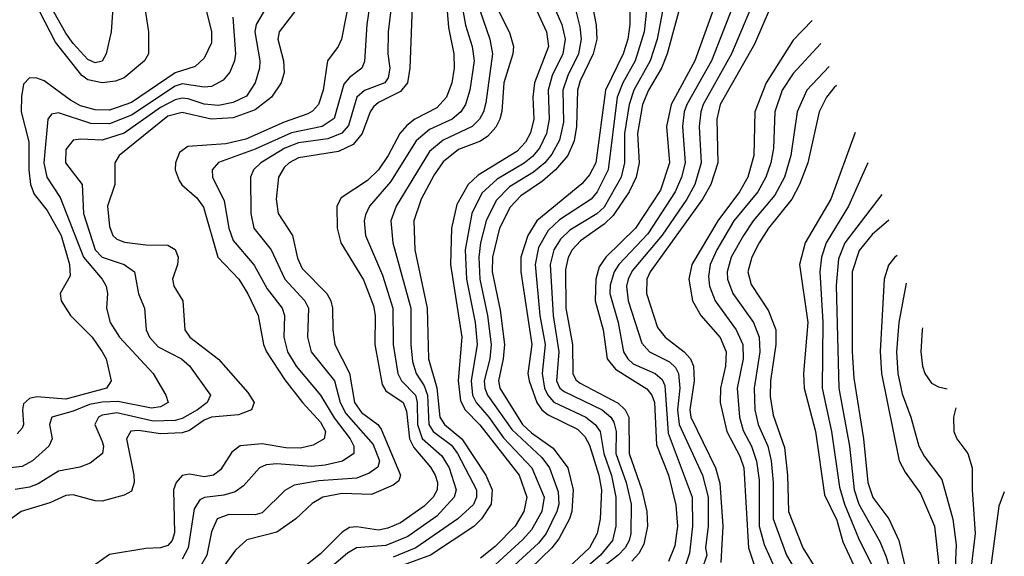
# Model space of a CAD drawing. Header units: inches. Extents: x 990535 to 1117859, y 769386 to 892122.
# Tile 984 of 1056: x 1070803 to 1073511, y 880767 to 882244. Entities that reach past the tile are written whole.
import ezdxf

# ---------------------------------------------------------------- set-up
doc = ezdxf.new("R2010")
doc.units = ezdxf.units.IN
doc.header["$MEASUREMENT"] = 0
doc.layers.add('B0878', color=7, linetype='Continuous')

msp = doc.modelspace()

# ---------------------------------------------------------------- linework, layer by layer
at = {"layer": 'B0878', "color": 5}
for points, elevation in [([(1071060.1, 882290), (1071054.5, 882210), (1071040.9, 882150), (1071030, 882129.9), (1071010, 882125.2), (1070990, 882134.2), (1070950, 882178.1), (1070930, 882206.2), (1070830, 882384.7)], 3760), ([(1071147.9, 882270), (1071157.5, 882210), (1071157.4, 882150), (1071146.2, 882130), (1071090, 882083.9), (1071066, 882074), (1071030, 882070.2), (1070990, 882078.3), (1070973.9, 882090), (1070901.6, 882181.6), (1070815.4, 882350)], 3780), ([(1071775.2, 882350), (1071757.8, 882230), (1071751.3, 882128.7), (1071744, 882110), (1071710, 882084.5), (1071694, 882066), (1071667.9, 881972.1), (1071635, 881950), (1071550, 881932.6), (1071450, 881887.3), (1071349.3, 881850.7), (1071331.8, 881830), (1071333, 881810), (1071365.4, 881745.4), (1071377.9, 881670), (1071390, 881636.3), (1071448.1, 881568.1), (1071483.3, 881503.3), (1071525.1, 881450), (1071531.1, 881430), (1071529.1, 881370), (1071539.5, 881330), (1071563.5, 881290), (1071630, 881210.1), (1071668.1, 881148.1), (1071711.4, 881090), (1071722.2, 881070), (1071721.4, 881050), (1071691, 881029), (1071642.5, 881017.5), (1071605.5, 881014.5), (1071510, 881021.4), (1071481.1, 881018.9), (1071462.3, 881010), (1071418.8, 880961.2), (1071395.4, 880944.6), (1071364.7, 880935.3), (1071311.4, 880928.6), (1071298.1, 880921.9), (1071282.5, 880897.5), (1071265.8, 880790), (1071250, 880759.3)], 3940), ([(1071832.6, 882347.4), (1071815.9, 882210), (1071814.9, 882150), (1071820.4, 882110), (1071816.4, 882083.6), (1071806.9, 882070), (1071751.4, 882048.6), (1071730.4, 882030), (1071707.2, 881952.8), (1071688.9, 881931.1), (1071650, 881915.6), (1071570, 881904.5), (1071532.2, 881890), (1071466, 881850), (1071445.6, 881830), (1071437.7, 881810), (1071438.9, 881710), (1071447.1, 881670), (1071494.6, 881610), (1071531.8, 881530), (1071587.4, 881470), (1071596.7, 881450), (1071594.2, 881370), (1071604.6, 881330), (1071668.4, 881250), (1071684.4, 881190), (1071699.6, 881159.6), (1071774.7, 881074.7), (1071792.3, 881030), (1071788, 881012), (1071763.9, 880996.1), (1071730, 880982.1), (1071625.8, 880974.2), (1071557.4, 880962.6), (1071531.6, 880948.4), (1071470, 880886.9), (1071450, 880881.3), (1071377.9, 880882.1), (1071346.2, 880870), (1071330, 880834.7), (1071317.9, 880770), (1071295, 880730)], 3960), ([(1072586.3, 882350), (1072555.6, 882190), (1072536.3, 882130), (1072491.5, 882050), (1072478.5, 882010), (1072465.9, 881930), (1072465.8, 881850), (1072456.5, 881810), (1072410, 881727.6), (1072390, 881709.7), (1072315.8, 881664.2), (1072290, 881639.9), (1072271.3, 881610), (1072261.6, 881570), (1072269.7, 881430), (1072285.9, 881330), (1072279.2, 881250), (1072288.6, 881230), (1072300.2, 881220.2), (1072405, 881170), (1072428.5, 881150), (1072436.4, 881136.4), (1072443, 881110), (1072441.8, 881050), (1072470.7, 880970), (1072484.6, 880910), (1072483.8, 880830), (1072478.9, 880810), (1072468, 880790), (1072448.8, 880770), (1072346.7, 880690)], 4260), ([(1072637.1, 882350), (1072583.4, 882150), (1072568, 882110), (1072531.9, 882050), (1072515.8, 882010), (1072501.9, 881930), (1072506.8, 881850), (1072498.6, 881810), (1072478.8, 881770), (1072435.3, 881704.7), (1072410, 881680.6), (1072344.9, 881635.1), (1072321.8, 881610), (1072310.9, 881589.1), (1072304.1, 881555.9), (1072305.1, 881450), (1072323, 881350), (1072323.6, 881270), (1072332.7, 881252.7), (1072343.8, 881243.8), (1072448.4, 881188.4), (1072467.6, 881170), (1072478, 881150), (1072478.9, 881050), (1072514.1, 880950), (1072527.8, 880890), (1072529.2, 880850), (1072519.5, 880800.5), (1072505.6, 880774.4), (1072486, 880754)], 4280), ([(1072747, 882373), (1072659.8, 882130), (1072594.5, 882010), (1072582, 881950), (1072589.4, 881850), (1072565.5, 881774.5), (1072496.6, 881670), (1072414.8, 881590), (1072396.8, 881563.2), (1072387, 881530), (1072385, 881470), (1072407.6, 881390), (1072418.6, 881310), (1072441.7, 881281.7), (1072527.5, 881227.5), (1072541.4, 881210), (1072548.7, 881190), (1072553.7, 881073.7), (1072586.9, 880990), (1072607.4, 880907.4), (1072611.5, 880850), (1072604.4, 880795.6), (1072587.5, 880752.5)], 4320), ([(1072796.2, 882363.8), (1072705.4, 882130), (1072637.3, 882010), (1072630.3, 881990), (1072625.5, 881950), (1072632.9, 881850), (1072622.9, 881810), (1072605.6, 881770), (1072530, 881654.1), (1072450.8, 881570), (1072437.4, 881550), (1072426.8, 881513.2), (1072426.1, 881490), (1072448.5, 881410), (1072463.4, 881330), (1072475, 881310), (1072490, 881296.9), (1072550, 881269.8), (1072570, 881253.5), (1072577.4, 881237.4), (1072586, 881106), (1072651.9, 880930), (1072653.1, 880850), (1072644.7, 880775.3), (1072634.7, 880745.3)], 4340), ([(1071510.6, 882329.4), (1071452.8, 882230), (1071449.2, 882210), (1071462.9, 882130), (1071461.9, 882110), (1071450, 882069.8), (1071426.6, 882033.4), (1071390, 882015.4), (1071350, 882007.7), (1071310, 882010.9), (1071266.1, 882026.1), (1071250, 882028.1), (1071230, 882023.4), (1071190, 882001.7), (1071090, 881931), (1071030, 881912.3), (1070970, 881915.1), (1070950, 881911.9), (1070930, 881886.3), (1070929.3, 881849.3), (1070975, 881790), (1070978.2, 881710), (1071010.4, 881610), (1071030, 881589.8), (1071089.8, 881569.8), (1071118.4, 881550), (1071129.5, 881489.5), (1071146.1, 881450), (1071150.6, 881390), (1071159.7, 881370), (1071183.8, 881343.8), (1071247.6, 881310), (1071270, 881291), (1071327.3, 881210), (1071318.6, 881190), (1071291.8, 881170), (1071250, 881146.4), (1071230, 881140.2), (1071170, 881138.8), (1071070, 881161.9), (1071030, 881155.1), (1071019.6, 881150), (1071009.6, 881130), (1071030, 881083.1), (1071033.4, 881070), (1071030.8, 881050), (1070997, 881023), (1070968, 881012), (1070910, 881001.3), (1070853.5, 880966.5), (1070830, 880957.2), (1070790, 880950.5)], 3860), ([(1071884.1, 882330), (1071876, 882110), (1071869, 882070), (1071850, 882045.7), (1071790, 882015.8), (1071775.9, 882004.1), (1071766.5, 881990), (1071745.1, 881930), (1071719.8, 881900.2), (1071679.4, 881880.6), (1071570, 881863.1), (1071544, 881850), (1071530, 881836.8), (1071514.8, 881810), (1071508, 881750), (1071513.6, 881710), (1071552.9, 881650), (1071567.1, 881587.1), (1071579.3, 881559.3), (1071647.2, 881490), (1071658.3, 881470), (1071663.4, 881450), (1071663.8, 881390), (1071669.4, 881350), (1071710, 881270.8), (1071723.8, 881190), (1071742.9, 881162.9), (1071787.8, 881130), (1071797.2, 881117.2), (1071850, 880990), (1071845.2, 880974.8), (1071830, 880962.4), (1071770, 880937.4), (1071690, 880939.9), (1071636.3, 880930), (1071607.4, 880912.6), (1071562.7, 880870), (1071510, 880832.9), (1071427.5, 880812.5), (1071395.9, 880784.1), (1071354.4, 880725.6)], 3980), ([(1072533.2, 882330), (1072520.4, 882210), (1072495.5, 882130), (1072461.4, 882070), (1072446.2, 882030), (1072421.5, 881830), (1072390.8, 881770), (1072374, 881750), (1072287.3, 881692.7), (1072256.3, 881663.7), (1072230, 881617.1), (1072220.4, 881570), (1072233.6, 881430), (1072247.7, 881350), (1072239.6, 881270), (1072245.9, 881230), (1072254.8, 881210), (1072271.3, 881191.3), (1072360.1, 881150), (1072385.7, 881130), (1072399.2, 881110), (1072409.7, 881050), (1072430.5, 880989.5), (1072441.9, 880930), (1072442.3, 880850), (1072433, 880810), (1072400.3, 880770), (1072319.3, 880700.7)], 4240), ([(1072840.3, 882339.7), (1072760.6, 882150), (1072682.6, 882010), (1072675.7, 881990), (1072671.2, 881950), (1072677.3, 881850), (1072659.6, 881790), (1072637.8, 881750), (1072569.7, 881650.3), (1072487.6, 881552.4), (1072476.1, 881530), (1072471.8, 881510), (1072476.4, 881470), (1072513.5, 881353.5), (1072535, 881330), (1072590, 881301.9), (1072606.1, 881286.1), (1072614.7, 881270), (1072617.9, 881230), (1072611.4, 881170), (1072616.3, 881130), (1072680.6, 880990), (1072696, 880930), (1072695.8, 880850), (1072688.6, 880790), (1072692.2, 880770), (1072678.9, 880730)], 4360), ([(1071712, 882312), (1071687.6, 882190), (1071678.7, 882170), (1071648.9, 882130), (1071637.4, 882050), (1071624.6, 882010), (1071608.5, 881991.5), (1071595.6, 881984.4), (1071530, 881961.2), (1071425.1, 881914.9), (1071370, 881901.7), (1071265.2, 881894.8), (1071242.3, 881877.7), (1071230.9, 881850), (1071230.5, 881830), (1071241, 881801), (1071249, 881789), (1071290, 881753.1), (1071308.1, 881728.1), (1071347.6, 881590), (1071405.3, 881530), (1071430, 881489.4), (1071458.6, 881430), (1071473, 881350), (1071481.7, 881330), (1071532.3, 881252.3), (1071580.5, 881190), (1071630, 881136.3), (1071644, 881110), (1071640.4, 881090), (1071610, 881072.4), (1071575.4, 881064.6), (1071534.7, 881065.3), (1071470, 881076), (1071409.4, 881070.6), (1071386.2, 881053.8), (1071354.7, 881005.3), (1071335.5, 880990), (1071310, 880985.7), (1071270, 880992.9), (1071250, 880989.4), (1071233.3, 880970), (1071226.3, 880950), (1071228.2, 880831.8), (1071221.9, 880810), (1071210, 880796.3), (1071190, 880790.3), (1071150, 880788.4), (1071050, 880771.9), (1070990, 880729.9)], 3920), ([(1072480.2, 882310), (1072480.9, 882230), (1072474.8, 882190), (1072462.3, 882150), (1072413.7, 882050), (1072387.3, 881850), (1072370, 881816.6), (1072348.5, 881791.5), (1072225.4, 881690), (1072200.6, 881650), (1072181.3, 881590), (1072180.8, 881550), (1072211, 881350), (1072200.7, 881270), (1072203.7, 881250), (1072225, 881190), (1072239.2, 881170), (1072256.6, 881156.6), (1072336.7, 881116.7), (1072356.8, 881096.8), (1072370, 881072.7), (1072395.8, 880990), (1072402.9, 880950), (1072398.9, 880870), (1072391, 880830), (1072369.8, 880790), (1072297.7, 880722.3)], 4220), ([(1071574.3, 882285.7), (1071516.4, 882210), (1071513, 882190), (1071528.5, 882130), (1071530, 882098), (1071522.1, 882070), (1071495.3, 882030), (1071450, 881995.7), (1071390, 881973.6), (1071329.8, 881969.8), (1071250, 881988.2), (1071210, 881978.3), (1071076, 881870), (1071064.4, 881850), (1071064.9, 881790), (1071044, 881730), (1071050, 881674.4), (1071059.1, 881650), (1071070, 881639.3), (1071091, 881631), (1071150, 881624), (1071210, 881623.3), (1071230, 881611.3), (1071238.5, 881590), (1071237.3, 881570), (1071222.7, 881530), (1071226.7, 881510), (1071251.9, 881470), (1071256.6, 881390), (1071270.9, 881370), (1071350, 881309.6), (1071430, 881217.9), (1071447.4, 881190), (1071440.5, 881170), (1071404.2, 881155.8), (1071330, 881150.2), (1071310, 881142), (1071270, 881112.9), (1071250, 881106.7), (1071190, 881104), (1071130, 881113.1), (1071108.3, 881111.7), (1071096.2, 881090), (1071116.5, 880990), (1071117.7, 880970), (1071110, 880946.3), (1071090, 880934.9), (1071030, 880919), (1071010, 880919.3), (1070950, 880935.8), (1070930, 880934.4), (1070885.7, 880914.3), (1070807.1, 880890), (1070779, 880870)], 3880), ([(1071315.4, 882270), (1071330.7, 882210), (1071330, 882179.6), (1071310, 882137.3), (1071285.1, 882114.9), (1071230, 882097.3), (1071110, 882015.8), (1071050, 881994.9), (1071010, 881995.1), (1070970, 882006.8), (1070942.2, 882022.2), (1070870, 882075.4), (1070850, 882082.9), (1070830, 882083.4), (1070813.8, 882066.2), (1070807.4, 882032.6), (1070806.6, 881990), (1070827.9, 881907.9), (1070827.6, 881830), (1070832.4, 881790), (1070843.1, 881763.1), (1070878.6, 881718.6), (1070916.9, 881650), (1070939.4, 881570), (1070941.3, 881538.7), (1070914.3, 881490), (1070916.6, 881470), (1070942.2, 881430), (1071002.4, 881370), (1071030.1, 881330), (1071040.9, 881310), (1071054.6, 881250), (1071041.6, 881230), (1070930, 881198.9), (1070850, 881205.5), (1070830, 881201.3), (1070813.7, 881186.3), (1070810.3, 881170), (1070813.7, 881130), (1070810, 881119.8), (1070795.7, 881104.3)], 3820), ([(1071976.8, 882290), (1071982, 882222), (1071996.9, 882150), (1071997.9, 882110), (1071991.5, 882070), (1071976.4, 882030), (1071950, 882001.2), (1071889.7, 881970.3), (1071867.3, 881952.7), (1071848.7, 881930), (1071816.6, 881870), (1071789.5, 881830.5), (1071758.9, 881801.1), (1071686.8, 881753.2), (1071675.4, 881730), (1071675.7, 881670), (1071686, 881630), (1071748, 881528), (1071776, 881456.1), (1071780.6, 881430), (1071779.9, 881350), (1071799.9, 881239.9), (1071810, 881222.3), (1071857.1, 881190), (1071866.2, 881166.2), (1071874.4, 881090), (1071886.7, 881066.7), (1071932.2, 881012.2), (1071945.2, 880990), (1071952.1, 880970), (1071950.5, 880950), (1071940.1, 880930), (1071914.8, 880905.2), (1071850, 880859), (1071815.7, 880844.3), (1071790, 880838.8), (1071730, 880847.7), (1071710, 880845.9), (1071690, 880833.8), (1071630, 880774.1), (1071590, 880741.8)], 4020), ([(1072021.7, 882270), (1072028.9, 882228.9), (1072047.4, 882170), (1072053, 882130), (1072041.1, 882050), (1072028.5, 882010), (1072015.6, 881990), (1071992.2, 881970), (1071930, 881941.2), (1071893.1, 881910), (1071822.3, 881797.7), (1071764.9, 881730), (1071753.6, 881706.4), (1071750.1, 881689.9), (1071753.9, 881650), (1071800.3, 881540.3), (1071828.8, 881450), (1071829.6, 881350), (1071842.6, 881270), (1071853, 881250), (1071891.1, 881210), (1071896.3, 881190), (1071896.8, 881130), (1071910, 881091.1), (1071963.4, 881043.4), (1071984.2, 881010), (1072003.1, 880950), (1071998.1, 880930), (1071950, 880877.5), (1071870, 880821.1), (1071810, 880796.7), (1071729.4, 880790.6), (1071704.4, 880775.6), (1071628.2, 880710)], 4040), ([(1072119.1, 882270), (1072150, 882208.2), (1072160.5, 882170), (1072158.9, 882150), (1072134.7, 882070), (1072129, 881991), (1072123.3, 881970), (1072112.2, 881947.8), (1072090, 881923.2), (1072070, 881909.7), (1072010, 881886), (1071967.6, 881852.4), (1071943, 881817), (1071907.3, 881750), (1071886.7, 881690), (1071889.8, 881610), (1071923.1, 881450), (1071927.5, 881310), (1071950.3, 881230.3), (1071958.1, 881150), (1071970.8, 881130), (1072019.2, 881090), (1072084.9, 880990), (1072101.9, 880950), (1072099.5, 880910), (1072072.9, 880870), (1072051.5, 880848.5), (1071932.8, 880770), (1071769.4, 880710.6)], 4080), ([(1072067.9, 882270), (1072095.9, 882190), (1072103.2, 882150), (1072084.9, 882015.1), (1072077.9, 881990), (1072067.1, 881970), (1072047.5, 881950), (1071967.5, 881912.4), (1071930, 881880.9), (1071837.9, 881730), (1071823.3, 881690), (1071829.1, 881630), (1071878.4, 881450), (1071878.5, 881350), (1071883, 881303), (1071893.1, 881270), (1071915.6, 881235.6), (1071924.7, 881210), (1071928.4, 881130), (1071940.3, 881110), (1071990, 881072.6), (1072006.8, 881050), (1072059, 880950), (1072059.3, 880930), (1072050.9, 880909.1), (1072008, 880870), (1071892.3, 880790), (1071830, 880764.9)], 4060), ([(1072223.8, 882270), (1072251.8, 882210), (1072256.7, 882170), (1072218.6, 882070), (1072214, 882030), (1072216.6, 881970), (1072207.5, 881932.5), (1072193.6, 881906.4), (1072170, 881881.1), (1072064.1, 881815.9), (1072035.8, 881790), (1072005.2, 881734.8), (1071990, 881670), (1071987.9, 881570), (1072018.7, 881370), (1072009.1, 881250.9), (1072014.9, 881194.9), (1072027.7, 881170), (1072068.7, 881128.7), (1072176.2, 880990), (1072197.6, 880930), (1072189.3, 880890), (1072165.2, 880850), (1072110, 880794), (1072070, 880761.7)], 4120), ([(1072276.7, 882270), (1072294.2, 882230), (1072303.2, 882190), (1072296.1, 882150), (1072267.5, 882090), (1072255.8, 882050), (1072258.8, 881970), (1072251.3, 881930), (1072232.3, 881890), (1072213.1, 881866.9), (1072190, 881848.5), (1072115.6, 881804.4), (1072073.7, 881766.3), (1072045.8, 881710), (1072028, 881610), (1072031.3, 881530), (1072055, 881410), (1072061, 881350), (1072044, 881250), (1072047.8, 881210), (1072058, 881190), (1072093, 881150), (1072132.9, 881092.9), (1072211.5, 881010), (1072245.6, 880930), (1072238.4, 880890), (1072210, 880840.1), (1072186.4, 880813.6), (1072110, 880743.6)], 4140), ([(1072326.9, 882290), (1072343.6, 882223.6), (1072347.2, 882190), (1072339.2, 882150), (1072309.8, 882090), (1072296.9, 882050), (1072298.1, 881961.9), (1072287.7, 881912.3), (1072266.7, 881873.3), (1072247.3, 881850), (1072215.9, 881824.1), (1072150, 881783.6), (1072113.5, 881746.5), (1072086, 881690), (1072070.4, 881629.6), (1072065.3, 881590), (1072068.4, 881530), (1072089.6, 881429.6), (1072099.3, 881350), (1072095.4, 881310), (1072080.6, 881250), (1072081.8, 881230), (1072089.6, 881210), (1072155.9, 881115.9), (1072239, 881039), (1072259.8, 881010), (1072284.1, 880944.1), (1072285.5, 880910), (1072280.1, 880890), (1072250.3, 880830), (1072230, 880803.1), (1072118.4, 880701.6)], 4160), ([(1072376, 882290), (1072388.2, 882228.2), (1072389.8, 882190), (1072380.3, 882150), (1072344.6, 882075.4), (1072337.1, 882050), (1072334.3, 881950), (1072327.3, 881910), (1072309.8, 881870), (1072276.5, 881830), (1072240.8, 881799.1), (1072181.4, 881758.6), (1072152.1, 881727.9), (1072122.3, 881670), (1072103.1, 881590), (1072102.6, 881550), (1072124, 881444), (1072135.8, 881350), (1072132.2, 881310), (1072119.2, 881250), (1072123.7, 881230), (1072185.3, 881130), (1072210, 881107), (1072270, 881064.5), (1072310, 881010.5), (1072325, 880950), (1072320.8, 880890), (1072314.8, 880870), (1072285.2, 880814.8), (1072266.2, 880790), (1072115.6, 880644.4)], 4180), ([(1072863.6, 882270), (1072823.4, 882176.6), (1072729.6, 882010), (1072719.6, 881970), (1072722.9, 881850), (1072703.7, 881790), (1072680.7, 881750), (1072536.5, 881550), (1072527.7, 881530), (1072526.3, 881490), (1072556.9, 881396.9), (1072577.5, 881370), (1072630.4, 881330), (1072647.4, 881310), (1072656.2, 881290), (1072657.9, 881250), (1072645.6, 881170), (1072648.5, 881150), (1072716.4, 881010), (1072728.2, 880968.2), (1072736.5, 880850), (1072730.9, 880750)], 4380), ([(1071389.2, 882250.8), (1071396.6, 882150), (1071393.7, 882130), (1071381.1, 882098.9), (1071362.7, 882077.3), (1071330, 882059.4), (1071310, 882057.6), (1071250, 882067.3), (1071230, 882060.4), (1071110, 881980.9), (1071050, 881956.8), (1070998.2, 881958.2), (1070910, 881987.1), (1070890, 881983.2), (1070880.1, 881970), (1070869, 881850), (1070877.2, 881810), (1070913.9, 881753.9), (1070978.3, 881590), (1071030.1, 881530), (1071041, 881510), (1071044.3, 881490), (1071041.8, 881450), (1071051.8, 881410), (1071077.4, 881370), (1071169.5, 881270), (1071204.8, 881210), (1071210.9, 881190), (1071190, 881178.5), (1071165.3, 881174.7), (1071072.6, 881192.6), (1071030, 881191.5), (1070995.2, 881184.8), (1070950, 881166.2), (1070891.3, 881150), (1070885.1, 881130), (1070891.8, 881090), (1070883.3, 881070), (1070838.4, 881030), (1070810, 881014.1), (1070770, 881009.9)], 3840), ([(1072982.5, 882241.5), (1072930, 882187.1), (1072855.4, 882070), (1072824.9, 881990), (1072821.9, 881870), (1072805.5, 881810), (1072782.4, 881770), (1072722.4, 881690), (1072651.6, 881570), (1072643.3, 881530), (1072653, 881470), (1072676.1, 881430), (1072729.1, 881369.1), (1072745.3, 881330), (1072744, 881290), (1072730, 881230), (1072729.1, 881190), (1072747.2, 881110), (1072782.9, 881042.9), (1072794.1, 881010), (1072807.3, 880790), (1072826.9, 880730)], 4420), ([(1073005.6, 882177.8), (1072930, 882095.9), (1072900.1, 882050), (1072879.6, 881990), (1072875.5, 881890), (1072868.3, 881850), (1072854.6, 881810), (1072832.7, 881770), (1072767.2, 881690), (1072720, 881610), (1072701.4, 881570), (1072697.1, 881537.1), (1072700.2, 881510), (1072715.7, 881470), (1072773.6, 881390), (1072791.3, 881350), (1072792, 881310), (1072775.7, 881230), (1072782, 881150), (1072792.8, 881112.8), (1072815, 881070), (1072828.9, 881028.9), (1072836.1, 880976.1), (1072836.6, 880850), (1072850, 880799.2), (1072881.7, 880730)], 4440), ([(1073028.8, 882115), (1072967.6, 882050), (1072940.7, 881990), (1072923.9, 881870), (1072905.7, 881810), (1072879.4, 881760.6), (1072819.9, 881690), (1072792.9, 881650), (1072759.8, 881590), (1072748.2, 881550), (1072749.2, 881529.2), (1072763.7, 881490), (1072820.8, 881410), (1072836.8, 881370), (1072837.8, 881330), (1072822.6, 881230), (1072824.4, 881170), (1072833.5, 881130), (1072860.2, 881070), (1072869, 881030), (1072874.8, 880970), (1072874.8, 880870), (1072911.3, 880770), (1072935.1, 880730)], 4460), ([(1073048.7, 882062.1), (1073043, 882057), (1073021.2, 882030), (1073001.4, 881990), (1072970.1, 881850.1), (1072947.5, 881790), (1072926.3, 881750), (1072862.3, 881670), (1072836.5, 881630), (1072816.3, 881590), (1072805.1, 881550), (1072814.5, 881514.5), (1072862.4, 881442.4), (1072882.2, 881390), (1072882.5, 881350), (1072867.7, 881250), (1072866.7, 881206.7), (1072875, 881155), (1072906.4, 881066.4), (1072914.7, 880990), (1072917.2, 880890), (1072956.3, 880790), (1072994.1, 880730)], 4480), ([(1073100.6, 881933), (1073033.9, 881750), (1072962.9, 881630), (1072947.7, 881570), (1072970.6, 881410.6), (1072958.6, 881270), (1072959.8, 881230), (1072991.6, 881110), (1073015.9, 880935.9), (1073050, 880866.1), (1073066.5, 880806.5), (1073102.2, 880730), (1073099.8, 880690), (1073079.3, 880630), (1073049.9, 880590.1), (1073006.1, 880553.9), (1072933.5, 880506.5), (1072899.9, 880470), (1072787.2, 880250), (1072772.3, 880210), (1072764.2, 880170), (1072763.7, 880110), (1072782.3, 880030), (1072796.5, 880000)], 4520), ([(1073134.8, 881849.5), (1073081.9, 881730), (1073020.8, 881630), (1073007.7, 881590), (1073003.3, 881550), (1073011.6, 881411.6), (1073009.3, 881230), (1073035.1, 881110), (1073057, 880957), (1073071.4, 880910), (1073110, 880816.8), (1073152.6, 880730)], 4540), ([(1073173.7, 881762.3), (1073071.6, 881630), (1073054.9, 881585.1), (1073048.2, 881511.8), (1073055.5, 881230), (1073084.9, 881070), (1073097.7, 880950), (1073110.3, 880910), (1073167.8, 880807.8), (1073185.9, 880765.9), (1073201.7, 880710), (1073206.4, 880670), (1073204.1, 880650), (1073192.6, 880627.4), (1073136.5, 880563.5), (1073081.7, 880518.3), (1073010.2, 880469.8), (1072973.2, 880430), (1072873.1, 880246.9), (1072857.5, 880210), (1072849.4, 880170), (1072850.5, 880110), (1072865, 880050), (1072886.9, 880000)], 4560), ([(1073192.7, 881692.3), (1073147.2, 881652.8), (1073111.7, 881608.3), (1073092.4, 881550), (1073092.6, 881330), (1073096.9, 881256.9), (1073123.5, 881090), (1073134.9, 880970), (1073149.2, 880929.2), (1073192.9, 880870), (1073220.8, 880810), (1073241.4, 880721.4)], 4580), ([(1073216.1, 881594.3), (1073209.7, 881590), (1073192, 881568), (1073180, 881530), (1073169.6, 881330.3), (1073172.5, 881270), (1073221.7, 881030), (1073238.2, 880998.2), (1073280.2, 880940.2), (1073318.8, 880850), (1073330, 880750), (1073328.2, 880630), (1073314.9, 880570), (1073288, 880530), (1073244.4, 880495.6), (1073130, 880430.8), (1073078.4, 880381.6), (1073001.3, 880258.7), (1072972.5, 880190), (1072971, 880130), (1072992.2, 880052.2), (1073016.2, 880000)], 4620), ([(1073240.7, 881518.9), (1073220.2, 881410), (1073214.2, 881330), (1073217.5, 881270), (1073230, 881214.2), (1073253.5, 881150), (1073275.1, 881070), (1073290, 881042.6), (1073338.7, 880978.7), (1073369.4, 880869.4), (1073378.4, 880798.4), (1073372.1, 880650), (1073356.7, 880570), (1073326.8, 880513.2), (1073290, 880480.6), (1073170, 880418.3), (1073132.6, 880387.4), (1073096.1, 880343.9), (1073049.4, 880270.6), (1073027.1, 880230), (1073015.1, 880190), (1073016.3, 880130), (1073029.8, 880070), (1073060.6, 880000)], 4640), ([(1073285.8, 881396.1), (1073284.2, 881390), (1073281.1, 881330), (1073285.9, 881290), (1073291.8, 881270), (1073310, 881243.5), (1073330, 881233), (1073353.7, 881227.4)], 4660), ([(1073377, 881175.9), (1073371, 881150), (1073371.7, 881110), (1073379.8, 881090), (1073410.1, 881050.1), (1073422.5, 881010), (1073421.7, 880950), (1073430.3, 880830), (1073418.5, 880730), (1073417.6, 880650), (1073392.6, 880550), (1073358.8, 880490), (1073310.4, 880450), (1073215.5, 880404.5), (1073167.1, 880370), (1073130.4, 880329.6), (1073097.6, 880282.4), (1073068.6, 880230), (1073059.1, 880200.9), (1073055.7, 880150), (1073062.5, 880102.6), (1073081.3, 880050), (1073105.4, 880000)], 4660), ([(1073510.5, 880944.5), (1073495.1, 880904.9), (1073459, 880630), (1073439.9, 880550), (1073423.8, 880510), (1073392.6, 880470), (1073359.4, 880440.6), (1073240.9, 880379.1), (1073184.5, 880335.5), (1073130, 880268.5), (1073109.6, 880230), (1073097.2, 880190), (1073094, 880150), (1073107.3, 880090), (1073149, 880000)], 4680)]:
    msp.add_lwpolyline(points, dxfattribs=dict(at, elevation=elevation))

doc.saveas('drawing.dxf')
